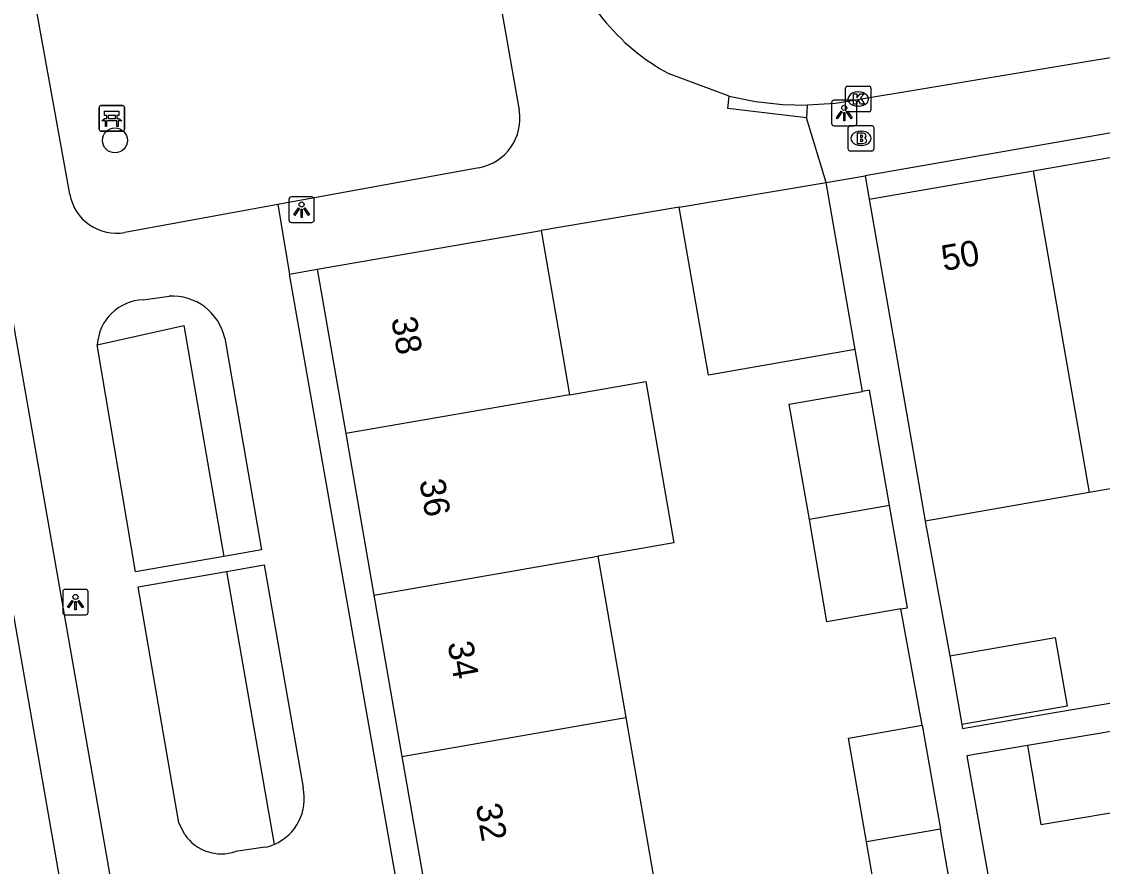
# Model space of a CAD drawing. Extents: x 162880 to 165536, y 384011 to 385179.
# Drawn here: x 164239.51 to 164281.91, y 384702.05 to 384735.19 of the extents above; entities that cross this region are included whole.
import ezdxf

# ---------------------------------------------------------------- set-up
doc = ezdxf.new("R2010")
doc.units = 0
for name, color, linetype in [('IMGEO_Bank', 7, 'Continuous'), ('IMGEO_Boom', 7, 'Continuous'), ('IMGEO_Brandkraan', 7, 'Continuous'), ('IMGEO_Groenvoorziening', 7, 'Continuous'), ('IMGEO_Kolk', 7, 'Continuous'), ('IMGEO_Lichtpunt', 7, 'Continuous'), ('IMGEO_Muur', 7, 'Continuous'), ('IMGEO_Pand', 7, 'Continuous'), ('IMGEO_Pand_nummerreeks', 7, 'Continuous'), ('IMGEO_Rijbaan_lokaal_open', 7, 'Continuous'), ('IMGEO_Voetpad_open', 7, 'Continuous')]:
    doc.layers.add(name, color=color, linetype=linetype)

msp = doc.modelspace()

# ---------------------------------------------------------------- linework, layer by layer
at = {"layer": 'IMGEO_Bank'}
for p, q in [((164242.544, 384730.969), (164242.544, 384731.81)), ((164242.544, 384731.81), (164242.544, 384730.969)), ((164242.619, 384731.894), (164243.46, 384731.894)), ((164243.46, 384731.894), (164242.619, 384731.894)), ((164242.853, 384731.4), (164242.853, 384731.506)), ((164242.897, 384731.506), (164242.897, 384731.4)), ((164243.185, 384731.512), (164242.903, 384731.512)), ((164243.191, 384731.4), (164243.191, 384731.506)), ((164243.235, 384731.506), (164243.235, 384731.4)), ((164243.544, 384731.819), (164243.544, 384730.978)), ((164243.544, 384730.978), (164243.544, 384731.819)), ((164243.241, 384731.292), (164242.848, 384731.292)), ((164242.903, 384731.394), (164243.185, 384731.394)), ((164243.469, 384730.894), (164242.628, 384730.894)), ((164242.628, 384730.894), (164243.469, 384730.894))]:
    msp.add_line(p, q, dxfattribs=at)
for points in [[(164242.847, 384731.512), (164242.761, 384731.512), (164242.761, 384731.673), (164243.324, 384731.673), (164243.324, 384731.512), (164243.241, 384731.512)], [(164242.791, 384731.292), (164242.649, 384731.292), (164242.761, 384731.394), (164242.847, 384731.394)], [(164242.841, 384731.285), (164242.841, 384731.078), (164242.798, 384731.078), (164242.798, 384731.285)], [(164243.241, 384731.394), (164243.324, 384731.394), (164243.436, 384731.292), (164243.297, 384731.292)], [(164243.291, 384731.285), (164243.291, 384731.078), (164243.247, 384731.078), (164243.247, 384731.285)]]:
    msp.add_lwpolyline(points, dxfattribs=at)
for centre, radius, start, end in [((164242.622, 384731.816), 0.0779, 92.4484, 184.2845), ((164242.622, 384731.816), 0.0779, 92.4484, 184.2845), ((164242.846, 384731.505), 0.00671, 2.8957, 87.1043), ((164242.903, 384731.505), 0.00671, 92.8957, 177.1043), ((164243.185, 384731.505), 0.00671, 2.8957, 87.1043), ((164243.242, 384731.505), 0.00671, 92.8957, 177.1043), ((164243.466, 384731.816), 0.0779, 2.4484, 94.2845), ((164243.466, 384731.816), 0.0779, 2.4484, 94.2845), ((164242.791, 384731.285), 0.00671, 2.8957, 87.1043), ((164242.848, 384731.285), 0.00671, 92.8957, 177.1043), ((164242.846, 384731.401), 0.00671, 272.8957, 357.1043), ((164242.903, 384731.401), 0.00671, 182.8957, 267.1043), ((164243.185, 384731.401), 0.00671, 272.8957, 357.1043), ((164243.242, 384731.401), 0.00671, 182.8957, 267.1043), ((164243.24, 384731.285), 0.00671, 2.8957, 87.1043), ((164243.297, 384731.285), 0.00671, 92.8957, 177.1043), ((164242.622, 384730.972), 0.0779, 182.4484, 274.2845), ((164242.622, 384730.972), 0.0779, 182.4484, 274.2845), ((164243.466, 384730.972), 0.0779, 272.4484, 4.2845), ((164243.466, 384730.972), 0.0779, 272.4484, 4.2845)]:
    msp.add_arc(centre, radius, start, end, dxfattribs=at)
at = {"layer": 'IMGEO_Boom'}
msp.add_circle((164243.167, 384730.528), 0.489, dxfattribs=at)
at = {"layer": 'IMGEO_Brandkraan'}
for p, q in [((164272.016, 384731.11), (164272.868, 384731.11)), ((164271.941, 384730.184), (164271.941, 384731.036)), ((164272.429, 384730.89), (164272.454, 384730.89)), ((164272.942, 384731.036), (164272.942, 384730.184)), ((164272.452, 384730.33), (164272.427, 384730.33)), ((164272.868, 384730.11), (164272.016, 384730.11))]:
    msp.add_line(p, q, dxfattribs=at)
for points in [[(164272.016, 384731.11), (164272.868, 384731.11)], [(164271.941, 384730.184), (164271.941, 384731.036)], [(164272.289, 384730.81), (164272.289, 384730.41), (164272.502, 384730.41)], [(164272.52, 384730.81), (164272.289, 384730.81)], [(164272.468, 384730.729), (164272.414, 384730.729), (164272.414, 384730.653)], [(164272.414, 384730.653), (164272.467, 384730.653)], [(164272.942, 384731.036), (164272.942, 384730.184)], [(164272.476, 384730.577), (164272.414, 384730.577), (164272.414, 384730.496)], [(164272.414, 384730.496), (164272.476, 384730.496)], [(164272.868, 384730.11), (164272.016, 384730.11)]]:
    msp.add_lwpolyline(points, dxfattribs=at)
for centre, radius, start, end in [((164272.018, 384731.034), 0.0765, 91.552, 178.448), ((164272.018, 384731.034), 0.0765, 91.552, 178.448), ((164272.866, 384731.034), 0.0765, 1.552, 88.448), ((164272.866, 384731.034), 0.0765, 1.552, 88.448), ((164272.469, 384730.691), 0.0379, 267.8285, 90.9355), ((164272.524, 384730.665), 0.145, 59.4692, 91.5367), ((164272.549, 384730.712), 0.0922, 285.5137, 58.1501), ((164272.477, 384730.536), 0.0404, 269.8759, 90.5077), ((164272.508, 384730.661), 0.251, 268.6676, 293.5347), ((164272.554, 384730.52), 0.105, 301.3115, 78.989), ((164272.018, 384730.186), 0.0765, 181.552, 268.448), ((164272.018, 384730.186), 0.0765, 181.552, 268.448), ((164272.866, 384730.186), 0.0765, 271.552, 358.448), ((164272.866, 384730.186), 0.0765, 271.552, 358.448)]:
    msp.add_arc(centre, radius, start, end, dxfattribs=at)
for centre, major_axis, ratio, start_param, end_param in [((164272.428, 384730.61), (-0.387, 0.002), 0.722429, 4.712389, 7.853982), ((164272.453, 384730.61), (-0.39, 0.002), 0.717154, 1.570796, 4.712389)]:
    msp.add_ellipse(centre, major_axis=major_axis, ratio=ratio, start_param=start_param, end_param=end_param, dxfattribs=at)
at = {"layer": 'IMGEO_Groenvoorziening'}
for points in [[(164242.475, 384722.513), (164245.864, 384723.265), (164247.444, 384714.211)], [(164247.547, 384713.62), (164249.416, 384702.915)]]:
    msp.add_lwpolyline(points, dxfattribs=at)
at = {"layer": 'IMGEO_Kolk'}
for p, q in [((164271.829, 384731.725), (164271.829, 384732.577)), ((164271.904, 384732.651), (164272.756, 384732.651)), ((164272.317, 384732.431), (164272.342, 384732.431)), ((164272.83, 384732.577), (164272.83, 384731.725)), ((164272.756, 384731.651), (164271.904, 384731.651)), ((164272.34, 384731.871), (164272.315, 384731.871))]:
    msp.add_line(p, q, dxfattribs=at)
for points in [[(164271.829, 384731.725), (164271.829, 384732.577)], [(164271.904, 384732.651), (164272.756, 384732.651)], [(164272.15, 384732.351), (164272.273, 384732.351), (164272.273, 384732.2), (164272.403, 384732.351), (164272.567, 384732.351), (164272.421, 384732.2), (164272.574, 384731.951), (164272.422, 384731.951), (164272.337, 384732.115), (164272.273, 384732.048), (164272.273, 384731.951), (164272.15, 384731.951), (164272.15, 384732.351)], [(164272.83, 384732.577), (164272.83, 384731.725)], [(164272.756, 384731.651), (164271.904, 384731.651)]]:
    msp.add_lwpolyline(points, dxfattribs=at)
for centre, start, end in [((164271.906, 384732.575), 91.552, 178.448), ((164271.906, 384732.575), 91.552, 178.448), ((164272.754, 384732.575), 1.552, 88.448), ((164272.754, 384732.575), 1.552, 88.448), ((164271.906, 384731.727), 181.552, 268.448), ((164271.906, 384731.727), 181.552, 268.448), ((164272.754, 384731.727), 271.552, 358.448), ((164272.754, 384731.727), 271.552, 358.448)]:
    msp.add_arc(centre, 0.0765, start, end, dxfattribs=at)
for centre, major_axis, ratio, start_param, end_param in [((164272.316, 384732.151), (-0.387, 0.002), 0.722429, 4.712389, 7.853982), ((164272.341, 384732.151), (-0.39, 0.002), 0.717154, 1.570796, 4.712389)]:
    msp.add_ellipse(centre, major_axis=major_axis, ratio=ratio, start_param=start_param, end_param=end_param, dxfattribs=at)
at = {"layer": 'IMGEO_Lichtpunt'}
for p, q in [((164271.285, 384732.008), (164271.285, 384731.201)), ((164271.285, 384732.008), (164271.285, 384731.201)), ((164272.187, 384732.103), (164271.379, 384732.103)), ((164272.187, 384732.103), (164271.379, 384732.103)), ((164272.281, 384731.201), (164272.281, 384732.008)), ((164272.281, 384731.201), (164272.281, 384732.008)), ((164271.379, 384731.107), (164272.187, 384731.107)), ((164271.379, 384731.107), (164272.187, 384731.107)), ((164249.994, 384728.216), (164249.994, 384727.409)), ((164249.994, 384728.216), (164249.994, 384727.409)), ((164250.896, 384728.311), (164250.088, 384728.311)), ((164250.896, 384728.311), (164250.088, 384728.311)), ((164250.99, 384727.409), (164250.99, 384728.216)), ((164250.99, 384727.409), (164250.99, 384728.216)), ((164250.088, 384727.315), (164250.896, 384727.315)), ((164250.088, 384727.315), (164250.896, 384727.315)), ((164242.022, 384712.918), (164241.214, 384712.918)), ((164242.022, 384712.918), (164241.214, 384712.918)), ((164241.12, 384712.823), (164241.12, 384712.016)), ((164241.12, 384712.823), (164241.12, 384712.016)), ((164242.116, 384712.016), (164242.116, 384712.823)), ((164242.116, 384712.016), (164242.116, 384712.823)), ((164241.214, 384711.922), (164242.022, 384711.922)), ((164241.214, 384711.922), (164242.022, 384711.922))]:
    msp.add_line(p, q, dxfattribs=at)
for points in [[(164271.659, 384731.672), (164271.698, 384731.644), (164271.51, 384731.382), (164271.472, 384731.409), (164271.659, 384731.672)], [(164271.761, 384731.624), (164271.808, 384731.624), (164271.808, 384731.302), (164271.761, 384731.302), (164271.761, 384731.624)], [(164271.871, 384731.644), (164271.909, 384731.671), (164272.096, 384731.409), (164272.057, 384731.381), (164271.871, 384731.644)], [(164250.368, 384727.88), (164250.407, 384727.852), (164250.219, 384727.59), (164250.181, 384727.617), (164250.368, 384727.88)], [(164250.47, 384727.832), (164250.517, 384727.832), (164250.517, 384727.51), (164250.47, 384727.51), (164250.47, 384727.832)], [(164250.58, 384727.852), (164250.618, 384727.879), (164250.805, 384727.617), (164250.766, 384727.589), (164250.58, 384727.852)], [(164241.494, 384712.487), (164241.533, 384712.459), (164241.345, 384712.197), (164241.307, 384712.224), (164241.494, 384712.487)], [(164241.596, 384712.439), (164241.643, 384712.439), (164241.643, 384712.117), (164241.596, 384712.117), (164241.596, 384712.439)], [(164241.706, 384712.459), (164241.744, 384712.486), (164241.931, 384712.224), (164241.892, 384712.196), (164241.706, 384712.459)]]:
    msp.add_lwpolyline(points, dxfattribs=at)
for centre in [(164271.784, 384731.806), (164250.493, 384728.014), (164241.619, 384712.621)]:
    msp.add_circle(centre, 0.0994, dxfattribs=at)
for centre, start, end in [((164271.379, 384732.008), 90, 180), ((164271.379, 384732.008), 90, 180), ((164272.187, 384732.008), 0, 90), ((164272.187, 384732.008), 0, 90), ((164271.379, 384731.201), 180, 270), ((164271.379, 384731.201), 180, 270), ((164272.187, 384731.201), 270, 0), ((164272.187, 384731.201), 270, 360), ((164250.088, 384728.216), 90, 180), ((164250.088, 384728.216), 90, 180), ((164250.896, 384728.216), 0, 90), ((164250.896, 384728.216), 0, 90), ((164250.088, 384727.409), 180, 270), ((164250.088, 384727.409), 180, 270), ((164250.896, 384727.409), 270, 0), ((164250.896, 384727.409), 270, 360), ((164241.214, 384712.823), 90, 180), ((164241.214, 384712.823), 90, 180), ((164242.022, 384712.823), 0, 90), ((164242.022, 384712.823), 0, 90), ((164241.214, 384712.016), 180, 270), ((164241.214, 384712.016), 180, 270), ((164242.022, 384712.016), 270, 0), ((164242.022, 384712.016), 270, 360)]:
    msp.add_arc(centre, 0.0946, start, end, dxfattribs=at)
at = {"layer": 'IMGEO_Muur'}
msp.add_lwpolyline([(164265.311, 384727.908), (164259.886, 384726.999)], dxfattribs=at)
at = {"layer": 'IMGEO_Pand'}
for points in [[(164279.192, 384729.341), (164285.503, 384730.438)], [(164272.764, 384728.223), (164279.192, 384729.341)], [(164279.192, 384729.341), (164280.726, 384720.546), (164281.394, 384716.714)], [(164265.311, 384727.908), (164271.071, 384728.872)], [(164272.209, 384722.324), (164271.071, 384728.872)], [(164272.764, 384728.223), (164273.623, 384723.288), (164274.288, 384719.461), (164274.96, 384715.595)], [(164272.209, 384722.324), (164266.456, 384721.324), (164265.311, 384727.908)], [(164251.107, 384725.473), (164259.886, 384726.999)], [(164259.886, 384726.999), (164260.743, 384722.073), (164261.007, 384720.552)], [(164251.107, 384725.473), (164252.228, 384719.026)], [(164287.029, 384721.677), (164287.703, 384717.811), (164281.394, 384716.714)], [(164261.007, 384720.552), (164263.992, 384721.07), (164265.091, 384714.739), (164262.108, 384714.221)], [(164261.007, 384720.552), (164252.228, 384719.026)], [(164270.42, 384715.664), (164269.619, 384720.177), (164272.498, 384720.678)], [(164273.56, 384716.212), (164272.775, 384720.726), (164272.498, 384720.678)], [(164252.228, 384719.026), (164253.329, 384712.695)], [(164281.394, 384716.714), (164274.96, 384715.595)], [(164273.56, 384716.212), (164270.42, 384715.664)], [(164273.998, 384712.149), (164274.258, 384712.194), (164273.56, 384716.212)], [(164273.998, 384712.149), (164271.102, 384711.645), (164270.42, 384715.664)], [(164253.329, 384712.695), (164262.108, 384714.221)], [(164262.108, 384714.221), (164263.208, 384707.891)], [(164253.329, 384712.695), (164254.43, 384706.365)], [(164275.922, 384710.311), (164280.055, 384711.029), (164280.524, 384708.336), (164276.39, 384707.618)], [(164275.922, 384710.311), (164276.39, 384707.618)], [(164254.43, 384706.365), (164263.208, 384707.891)], [(164263.208, 384707.891), (164264.309, 384701.56)], [(164272.653, 384703.01), (164271.945, 384707.081), (164274.845, 384707.586)], [(164274.845, 384707.586), (164275.553, 384703.514)], [(164283.022, 384707.473), (164278.972, 384706.791)], [(164278.972, 384706.791), (164279.495, 384703.689), (164283.561, 384704.374)], [(164254.43, 384706.365), (164255.53, 384700.034)], [(164275.553, 384703.514), (164272.653, 384703.01)], [(164276.33, 384699.045), (164275.553, 384703.514)], [(164276.33, 384699.045), (164273.43, 384698.541), (164272.653, 384703.01)]]:
    msp.add_lwpolyline(points, dxfattribs=at)
at = {"layer": 'IMGEO_Rijbaan_lokaal_open'}
for points in [[(164356.688, 384746.339), (164355.587, 384746.207), (164355.545, 384746.547), (164351.682, 384745.895), (164351.591, 384746.015), (164287.974, 384734.728), (164271.441, 384731.972), (164270.322, 384731.908)], [(164267.267, 384732.271), (164264.912, 384733.139)], [(164267.267, 384732.271), (164268.306, 384732.057), (164269.36, 384731.936), (164270.322, 384731.908)], [(164241.561, 384698.334), (164235.695, 384731.894)]]:
    msp.add_lwpolyline(points, dxfattribs=at)
msp.add_arc((164269.038, 384740.76), 8.666, 196.5309, 241.5706, dxfattribs=at)
at = {"layer": 'IMGEO_Voetpad_open'}
for points in [[(164257.587, 384739.889), (164259.026, 384731.722)], [(164329.618, 384739.098), (164272.604, 384729.14)], [(164241.398, 384728.419), (164239.889, 384736.754)], [(164270.295, 384731.412), (164267.211, 384731.775), (164267.267, 384732.271)], [(164270.322, 384731.908), (164270.295, 384731.412)], [(164271.071, 384728.872), (164270.295, 384731.412)], [(164257.451, 384729.459), (164249.562, 384728.018)], [(164238.156, 384729.115), (164245.379, 384687.945)], [(164271.071, 384728.872), (164272.604, 384729.14)], [(164272.604, 384729.14), (164272.764, 384728.223)], [(164249.562, 384728.018), (164243.555, 384726.921)], [(164249.562, 384728.018), (164250.022, 384725.287)], [(164265.311, 384727.908), (164259.886, 384726.999)], [(164250.022, 384725.287), (164251.107, 384725.473)], [(164257.863, 384680.753), (164250.022, 384725.287)], [(164244.272, 384724.28), (164245.291, 384724.418)], [(164247.474, 384722.766), (164248.922, 384714.468), (164247.444, 384714.211)], [(164247.444, 384714.211), (164243.979, 384713.61), (164242.475, 384722.513)], [(164272.498, 384720.678), (164272.209, 384722.324)], [(164274.96, 384715.595), (164275.922, 384710.311)], [(164247.547, 384713.62), (164249.025, 384713.877), (164250.55, 384705.142)], [(164245.905, 384703.297), (164245.679, 384703.761), (164244.082, 384713.019), (164247.547, 384713.62)], [(164274.845, 384707.586), (164273.998, 384712.149)], [(164276.39, 384707.618), (164276.416, 384707.466), (164280.032, 384708.085), (164282.815, 384708.561)], [(164278.972, 384706.791), (164276.594, 384706.383), (164278.713, 384694.441)], [(164249.06, 384702.8), (164247.902, 384702.64)]]:
    msp.add_lwpolyline(points, dxfattribs=at)
for centre, radius, start, end in [((164257.099, 384731.383), 1.956, 280.3588, 9.967), ((164243.222, 384728.744), 1.853, 190.0897, 280.3516), ((164245.423, 384722.324), 2.098, 12.1679, 93.5984), ((164244.349, 384722.404), 1.877, 92.3521, 176.6833), ((164248.638, 384704.713), 1.959, 293.3927, 12.6364), ((164247.332, 384704.272), 1.728, 214.3308, 289.2475), ((164248.643, 384704.701), 1.946, 282.3865, 293.4179)]:
    msp.add_arc(centre, radius, start, end, dxfattribs=at)

# ---------------------------------------------------------------- texts
at = {"layer": 'IMGEO_Pand_nummerreeks'}
for s, rotation, p in [('50', 9.8642, (164275.683, 384725.402)), ('38', 279.8642, (164254.002, 384723.534)), ('36', 279.8642, (164255.108, 384717.173)), ('34', 279.8642, (164256.215, 384710.809)), ('32', 279.8642, (164257.321, 384704.448))]:
    msp.add_text(s, height=1, rotation=rotation, dxfattribs=at).set_placement(p)

doc.saveas('drawing.dxf')
